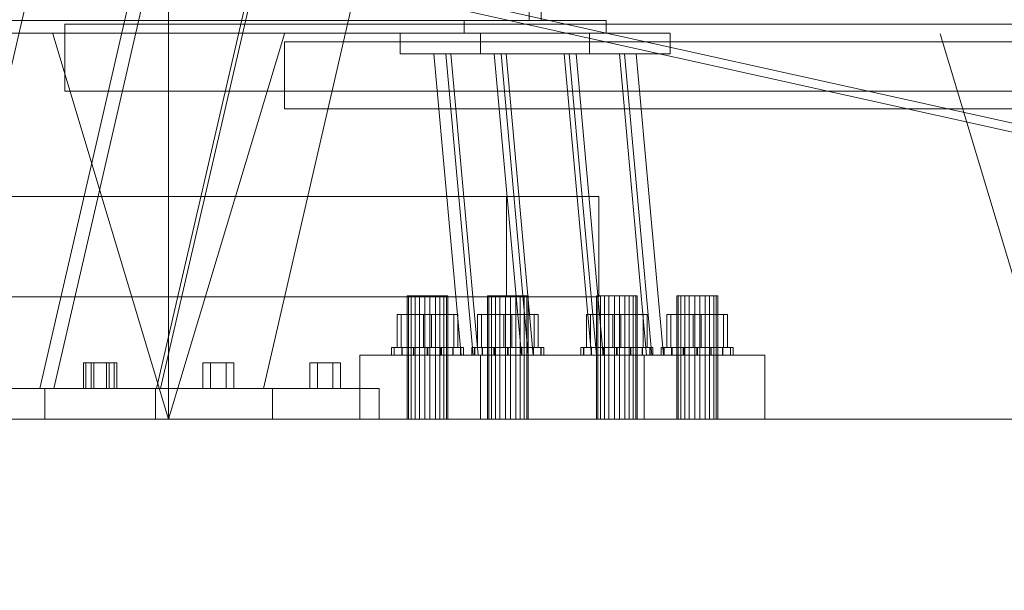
# Model space of a CAD drawing. Header units: millimetres. Extents: x -4738 to 65662, y -68080 to 6847.
# Tile 962 of 1056: x 27092 to 27475, y -67 to 156. Entities that reach past the tile are written whole.
import ezdxf

# ---------------------------------------------------------------- set-up
doc = ezdxf.new("R2010")
doc.units = ezdxf.units.MM
for name, color, linetype, lineweight in [('COTAS_P', 1, 'Continuous', 0), ('lateral_C09', 7, 'Continuous', 0), ('lateral_C10', 7, 'Continuous', 0)]:
    doc.layers.add(name, color=color, linetype=linetype, lineweight=lineweight)
doc.dimstyles.new('R19_100', dxfattribs={"dimtxt": 250, "dimasz": 150, "dimexe": 150, "dimexo": 80, "dimgap": 100, "dimtad": 1, "dimtih": 1, "dimtoh": 1, "dimdsep": 46, "dimcen": 0.09, "dimadec": 0, "dimazin": 0, "dimtfac": 1, "dimtdec": 4, "dimtofl": 0, "dimtmove": 0, "dimatfit": 3, "dimfxl": 1, "dimtolj": 1, "dimtzin": 0, "dimarcsym": 0})

# ---------------------------------------------------------------- blocks, each defined once
blk = doc.blocks.new('DIM_R31_9')
at = {"layer": 'COTAS_P'}
for p, q in [((26750.07, 1241), (27150.07, 1241)), ((27150.07, 1241), (27105.07, 1091)), ((27150.07, 0), (27150.07, 1241)), ((27150.07, 1241), (27195.07, 1091)), ((27150.07, 0), (27105.07, 150)), ((27150.07, 0), (27195.07, 150)), ((26750.07, 0), (27150.07, 0))]:
    blk.add_line(p, q, dxfattribs=at)
blk.add_text('1241 P', height=250, rotation=90, dxfattribs=at).set_placement((27050.07, 620.5))
blk = doc.blocks.new('DIM_R31_30')
at = {"layer": 'COTAS_P'}
for p, q in [((26795.07, 0), (26795.07, -900)), ((28805.07, 0), (28805.07, -900)), ((26795.07, -900), (26945.07, -855)), ((28805.07, -900), (28655.07, -855)), ((26795.07, -900), (28805.07, -900)), ((26795.07, -900), (26945.07, -945)), ((28805.07, -900), (28655.07, -945))]:
    blk.add_line(p, q, dxfattribs=at)
blk.add_text('2010 P', height=250, dxfattribs=at).set_placement((27800.07, -800))
blk = doc.blocks.new('DIM_R31_31')
at = {"layer": 'COTAS_P'}
for p, q in [((26795.07, 1320), (27495.07, 1320)), ((27495.07, 1320), (27450.07, 1170)), ((27495.07, 0), (27495.07, 1320)), ((27495.07, 1320), (27540.07, 1170)), ((27495.07, 0), (27450.07, 150)), ((27495.07, 0), (27540.07, 150)), ((26795.07, 0), (27495.07, 0))]:
    blk.add_line(p, q, dxfattribs=at)
blk.add_text('1320 P', height=250, rotation=90, dxfattribs=at).set_placement((27395.07, 660))
blk = doc.blocks.new('DIM_R31_32')
at = {"layer": 'COTAS_P'}
for p, q in [((112.7, 0), (112.7, -2500)), ((65298.09, 0), (65298.09, -2500)), ((112.7, -2500), (262.7, -2455)), ((65298.09, -2500), (65148.09, -2455)), ((112.7, -2500), (65298.09, -2500)), ((112.7, -2500), (262.7, -2545)), ((65298.09, -2500), (65148.09, -2545))]:
    blk.add_line(p, q, dxfattribs=at)
blk.add_text('65185.39 P', height=250, dxfattribs=at).set_placement((32705.4, -2400))

msp = doc.modelspace()

# ---------------------------------------------------------------- linework, layer by layer
at = {"layer": 'lateral_C09'}
for p, q in [((27225.067, 727.185), (27059.954, 12)), ((27099.954, 12), (27265.067, 727.185)), ((27059.954, 12), (27223.826, 721.808)), ((27099.954, 12), (27263.826, 721.808)), ((27225.067, 530.244), (27105.421, 12)), ((27145.421, 12), (27265.067, 530.244)), ((27105.421, 12), (27223.826, 524.867)), ((27145.421, 12), (27263.826, 524.867)), ((27225.067, 350.376), (27146.947, 12)), ((27186.947, 12), (27265.067, 350.376)), ((27146.947, 12), (27223.826, 344.999)), ((27186.947, 12), (27263.826, 344.999)), ((27109.674, 153.733), (27890.461, 153.733)), ((27109.674, 127.733), (27109.674, 153.733)), ((27195.07, 146.815), (27805.064, 146.815)), ((27195.07, 120.815), (27195.07, 146.815)), ((27109.674, 127.733), (27890.461, 127.733)), ((27195.07, 120.815), (27805.064, 120.815)), ((27119.947, 22), (27116.947, 22)), ((27116.947, 12), (27116.947, 22)), ((27120.954, 22), (27117.954, 22)), ((27117.954, 12), (27117.954, 22)), ((27125.947, 22), (27119.947, 22)), ((27119.947, 12), (27119.947, 22)), ((27126.954, 22), (27120.954, 22)), ((27120.954, 12), (27120.954, 22)), ((27128.947, 22), (27125.947, 22)), ((27125.947, 12), (27125.947, 22)), ((27129.954, 22), (27126.954, 22)), ((27126.954, 12), (27126.954, 22)), ((27128.947, 22), (27128.947, 12)), ((27129.954, 22), (27129.954, 12)), ((27166.421, 22), (27163.421, 22)), ((27163.421, 12), (27163.421, 22)), ((27172.421, 22), (27166.421, 22)), ((27166.421, 12), (27166.421, 22)), ((27175.421, 22), (27172.421, 22)), ((27172.421, 12), (27172.421, 22)), ((27175.421, 22), (27175.421, 12)), ((27207.947, 22), (27204.947, 22)), ((27204.947, 12), (27204.947, 22)), ((27213.947, 22), (27207.947, 22)), ((27207.947, 12), (27207.947, 22)), ((27216.947, 22), (27213.947, 22)), ((27213.947, 12), (27213.947, 22)), ((27216.947, 22), (27216.947, 12)), ((27014.954, 12), (27144.954, 12)), ((27059.954, 12), (27099.954, 12)), ((27060.421, 12), (27190.421, 12)), ((27101.947, 12), (27231.947, 12)), ((27101.947, 12), (27101.947, 0)), ((27105.421, 12), (27145.421, 12)), ((27119.947, 12), (27116.947, 12)), ((27120.954, 12), (27117.954, 12)), ((27125.947, 12), (27119.947, 12)), ((27126.954, 12), (27120.954, 12)), ((27125.947, 12), (27128.947, 12)), ((27126.954, 12), (27129.954, 12)), ((27144.954, 0), (27144.954, 12)), ((27146.947, 12), (27186.947, 12)), ((27166.421, 12), (27163.421, 12)), ((27172.421, 12), (27166.421, 12)), ((27172.421, 12), (27175.421, 12)), ((27190.421, 0), (27190.421, 12)), ((27207.947, 12), (27204.947, 12)), ((27213.947, 12), (27207.947, 12)), ((27213.947, 12), (27216.947, 12)), ((27231.947, 0), (27231.947, 12)), ((27014.954, 0), (27144.954, 0)), ((27060.421, 0), (27190.421, 0)), ((27101.947, 0), (27231.947, 0))]:
    msp.add_line(p, q, dxfattribs=at)
at = {"layer": 'lateral_C10'}
for p, q in [((27290.283, 155.214), (27290.283, 205.214)), ((27294.886, 205.214), (27294.886, 155.214)), ((27774.963, 45.742), (27237.304, 165.266)), ((27790.593, 45.742), (27252.934, 165.266)), ((27264.97, 155.214), (26928.925, 155.214)), ((26954.239, 155.214), (27290.283, 155.214)), ((26958.842, 155.214), (27294.886, 155.214)), ((26984.155, 155.214), (27320.199, 155.214)), ((27264.97, 155.214), (27320.199, 155.214)), ((27264.97, 150.214), (27264.97, 155.214)), ((27294.886, 155.214), (27290.283, 155.214)), ((27320.199, 155.214), (27320.199, 150.214)), ((26928.925, 150.214), (27264.97, 150.214)), ((26984.155, 150.214), (27320.199, 150.214)), ((27271.395, 150.214), (27240.135, 150.214)), ((27240.135, 150.214), (27313.774, 150.214)), ((27240.135, 150.214), (27240.135, 142.214)), ((27320.199, 150.214), (27264.97, 150.214)), ((27345.034, 150.214), (27271.395, 150.214)), ((27271.395, 142.214), (27271.395, 150.214)), ((27313.774, 150.214), (27345.034, 150.214)), ((27313.774, 142.214), (27313.774, 150.214)), ((27345.034, 150.214), (27345.034, 142.214)), ((27313.774, 142.214), (27240.135, 142.214)), ((27240.135, 142.214), (27271.395, 142.214)), ((27276.692, 142.214), (27253.247, 142.214)), ((27253.247, 142.214), (27257.85, 142.214)), ((27253.247, 142.214), (27263.821, 25)), ((27257.85, 142.214), (27281.295, 142.214)), ((27268.424, 25), (27257.85, 142.214)), ((27259.803, 142.214), (27257.85, 142.214)), ((27257.85, 142.214), (27303.874, 142.214)), ((27305.828, 142.214), (27259.803, 142.214)), ((27270.377, 25), (27259.803, 142.214)), ((27271.395, 142.214), (27345.034, 142.214)), ((27281.295, 142.214), (27276.692, 142.214)), ((27287.266, 25), (27276.692, 142.214)), ((27281.295, 142.214), (27279.341, 142.214)), ((27279.341, 142.214), (27325.366, 142.214)), ((27279.341, 142.214), (27289.915, 25)), ((27281.295, 142.214), (27291.869, 25)), ((27327.319, 142.214), (27281.295, 142.214)), ((27327.319, 142.214), (27303.874, 142.214)), ((27303.874, 142.214), (27308.477, 142.214)), ((27303.874, 142.214), (27314.448, 25)), ((27303.874, 142.214), (27305.828, 142.214)), ((27305.828, 142.214), (27316.402, 25)), ((27308.477, 142.214), (27331.922, 142.214)), ((27319.051, 25), (27308.477, 142.214)), ((27345.034, 142.214), (27313.774, 142.214)), ((27325.366, 142.214), (27327.319, 142.214)), ((27335.94, 25), (27325.366, 142.214)), ((27331.922, 142.214), (27327.319, 142.214)), ((27337.893, 25), (27327.319, 142.214)), ((27331.922, 142.214), (27342.496, 25)), ((27281.402, 86.697), (26931.823, 86.697)), ((26967.723, 86.697), (27317.302, 86.697)), ((27317.302, 86.697), (27281.402, 86.697)), ((27281.402, 47.697), (27281.402, 86.697)), ((27317.302, 86.697), (27317.302, 47.697)), ((26931.823, 47.697), (27281.402, 47.697)), ((27317.302, 47.697), (26967.723, 47.697)), ((27243.345, 48), (27242.768, 48)), ((27242.768, 48), (27244.319, 48)), ((27242.768, 0), (27242.768, 48)), ((27245.894, 48), (27243.345, 48)), ((27243.345, 48), (27243.345, 0)), ((27244.319, 48), (27247.583, 48)), ((27244.319, 0), (27244.319, 48)), ((27249.734, 48), (27245.894, 48)), ((27245.894, 0), (27245.894, 48)), ((27247.583, 48), (27251.683, 48)), ((27247.583, 0), (27247.583, 48)), ((27253.835, 48), (27249.734, 48)), ((27249.734, 0), (27249.734, 48)), ((27251.683, 48), (27255.523, 48)), ((27251.683, 0), (27251.683, 48)), ((27257.098, 48), (27253.835, 48)), ((27253.835, 0), (27253.835, 48)), ((27255.523, 48), (27258.073, 48)), ((27255.523, 0), (27255.523, 48)), ((27258.649, 48), (27257.098, 48)), ((27257.098, 0), (27257.098, 48)), ((27258.073, 48), (27258.649, 48)), ((27258.073, 0), (27258.073, 48)), ((27258.649, 0), (27258.649, 48)), ((27274.605, 48), (27274.028, 48)), ((27274.028, 48), (27275.579, 48)), ((27274.028, 0), (27274.028, 48)), ((27277.154, 48), (27274.605, 48)), ((27274.605, 48), (27274.605, 0)), ((27275.579, 48), (27278.843, 48)), ((27275.579, 0), (27275.579, 48)), ((27280.994, 48), (27277.154, 48)), ((27277.154, 0), (27277.154, 48)), ((27278.843, 48), (27282.943, 48)), ((27278.843, 0), (27278.843, 48)), ((27285.095, 48), (27280.994, 48)), ((27280.994, 0), (27280.994, 48)), ((27281.402, 47.697), (27317.302, 47.697)), ((27282.943, 48), (27286.783, 48)), ((27282.943, 0), (27282.943, 48)), ((27288.358, 48), (27285.095, 48)), ((27285.095, 0), (27285.095, 48)), ((27286.783, 48), (27289.333, 48)), ((27286.783, 0), (27286.783, 48)), ((27289.909, 48), (27288.358, 48)), ((27288.358, 0), (27288.358, 48)), ((27289.333, 48), (27289.909, 48)), ((27289.333, 0), (27289.333, 48)), ((27289.909, 0), (27289.909, 48)), ((27316.984, 48), (27316.408, 48)), ((27316.408, 48), (27317.959, 48)), ((27316.408, 0), (27316.408, 48)), ((27319.534, 48), (27316.984, 48)), ((27316.984, 48), (27316.984, 0)), ((27317.959, 48), (27321.222, 48)), ((27317.959, 0), (27317.959, 48)), ((27323.374, 48), (27319.534, 48)), ((27319.534, 0), (27319.534, 48)), ((27321.222, 48), (27325.323, 48)), ((27321.222, 0), (27321.222, 48)), ((27327.474, 48), (27323.374, 48)), ((27323.374, 0), (27323.374, 48)), ((27325.323, 48), (27329.163, 48)), ((27325.323, 0), (27325.323, 48)), ((27330.738, 48), (27327.474, 48)), ((27327.474, 0), (27327.474, 48)), ((27329.163, 48), (27331.712, 48)), ((27329.163, 0), (27329.163, 48)), ((27332.289, 48), (27330.738, 48)), ((27330.738, 0), (27330.738, 48)), ((27331.712, 48), (27332.289, 48)), ((27331.712, 0), (27331.712, 48)), ((27332.289, 0), (27332.289, 48)), ((27348.244, 48), (27347.668, 48)), ((27347.668, 48), (27349.219, 48)), ((27347.668, 0), (27347.668, 48)), ((27350.794, 48), (27348.244, 48)), ((27348.244, 48), (27348.244, 0)), ((27349.219, 48), (27352.482, 48)), ((27349.219, 0), (27349.219, 48)), ((27354.634, 48), (27350.794, 48)), ((27350.794, 0), (27350.794, 48)), ((27352.482, 48), (27356.583, 48)), ((27352.482, 0), (27352.482, 48)), ((27358.734, 48), (27354.634, 48)), ((27354.634, 0), (27354.634, 48)), ((27356.583, 48), (27360.423, 48)), ((27356.583, 0), (27356.583, 48)), ((27361.998, 48), (27358.734, 48)), ((27358.734, 0), (27358.734, 48)), ((27360.423, 48), (27362.972, 48)), ((27360.423, 0), (27360.423, 48)), ((27363.549, 48), (27361.998, 48)), ((27361.998, 0), (27361.998, 48)), ((27362.972, 48), (27363.549, 48)), ((27362.972, 0), (27362.972, 48)), ((27363.549, 0), (27363.549, 48)), ((27238.926, 40.8), (27240.486, 40.8)), ((27249.149, 40.8), (27238.926, 40.8)), ((27238.926, 40.8), (27238.926, 28)), ((27240.486, 40.8), (27252.268, 40.8)), ((27240.486, 28), (27240.486, 40.8)), ((27260.931, 40.8), (27249.149, 40.8)), ((27249.149, 28), (27249.149, 40.8)), ((27252.268, 40.8), (27262.491, 40.8)), ((27252.268, 28), (27252.268, 40.8)), ((27262.491, 40.8), (27260.931, 40.8)), ((27260.931, 28), (27260.931, 40.8)), ((27262.491, 28), (27262.491, 40.8)), ((27270.186, 40.8), (27271.746, 40.8)), ((27280.409, 40.8), (27270.186, 40.8)), ((27270.186, 40.8), (27270.186, 28)), ((27271.746, 40.8), (27283.528, 40.8)), ((27271.746, 28), (27271.746, 40.8)), ((27292.191, 40.8), (27280.409, 40.8)), ((27280.409, 28), (27280.409, 40.8)), ((27283.528, 40.8), (27293.751, 40.8)), ((27283.528, 28), (27283.528, 40.8)), ((27293.751, 40.8), (27292.191, 40.8)), ((27292.191, 28), (27292.191, 40.8)), ((27293.751, 28), (27293.751, 40.8)), ((27312.566, 40.8), (27314.126, 40.8)), ((27322.789, 40.8), (27312.566, 40.8)), ((27312.566, 40.8), (27312.566, 28)), ((27314.126, 40.8), (27325.908, 40.8)), ((27314.126, 28), (27314.126, 40.8)), ((27334.571, 40.8), (27322.789, 40.8)), ((27322.789, 28), (27322.789, 40.8)), ((27325.908, 40.8), (27336.131, 40.8)), ((27325.908, 28), (27325.908, 40.8)), ((27336.131, 40.8), (27334.571, 40.8)), ((27334.571, 28), (27334.571, 40.8)), ((27336.131, 28), (27336.131, 40.8)), ((27343.826, 40.8), (27345.386, 40.8)), ((27354.049, 40.8), (27343.826, 40.8)), ((27343.826, 40.8), (27343.826, 28)), ((27345.386, 40.8), (27357.168, 40.8)), ((27345.386, 28), (27345.386, 40.8)), ((27365.831, 40.8), (27354.049, 40.8)), ((27354.049, 28), (27354.049, 40.8)), ((27357.168, 40.8), (27367.391, 40.8)), ((27357.168, 28), (27357.168, 40.8)), ((27367.391, 40.8), (27365.831, 40.8)), ((27365.831, 28), (27365.831, 40.8)), ((27367.391, 28), (27367.391, 40.8)), ((27237.822, 28), (27236.709, 28)), ((27236.709, 28), (27237.728, 28)), ((27236.709, 25), (27236.709, 28)), ((27237.728, 28), (27240.723, 28)), ((27237.728, 25), (27237.728, 28)), ((27240.896, 28), (27237.822, 28)), ((27237.822, 28), (27237.822, 25)), ((27240.486, 28), (27238.926, 28)), ((27238.926, 28), (27249.149, 28)), ((27252.268, 28), (27240.486, 28)), ((27240.723, 28), (27245.238, 28)), ((27240.723, 25), (27240.723, 28)), ((27245.464, 28), (27240.896, 28)), ((27240.896, 25), (27240.896, 28)), ((27245.238, 28), (27250.586, 28)), ((27245.238, 25), (27245.238, 28)), ((27250.831, 28), (27245.464, 28)), ((27245.464, 25), (27245.464, 28)), ((27249.149, 28), (27260.931, 28)), ((27250.586, 28), (27255.953, 28)), ((27250.586, 25), (27250.586, 28)), ((27256.179, 28), (27250.831, 28)), ((27250.831, 25), (27250.831, 28)), ((27262.491, 28), (27252.268, 28)), ((27255.953, 28), (27260.521, 28)), ((27255.953, 25), (27255.953, 28)), ((27260.694, 28), (27256.179, 28)), ((27256.179, 25), (27256.179, 28)), ((27260.521, 28), (27263.596, 28)), ((27260.521, 25), (27260.521, 28)), ((27263.689, 28), (27260.694, 28)), ((27260.694, 25), (27260.694, 28)), ((27260.931, 28), (27262.491, 28)), ((27263.596, 28), (27264.708, 28)), ((27263.596, 25), (27263.596, 28)), ((27264.708, 28), (27263.689, 28)), ((27263.689, 25), (27263.689, 28)), ((27264.708, 25), (27264.708, 28)), ((27269.082, 28), (27267.969, 28)), ((27267.969, 28), (27268.988, 28)), ((27267.969, 25), (27267.969, 28)), ((27268.988, 28), (27271.983, 28)), ((27268.988, 25), (27268.988, 28)), ((27272.156, 28), (27269.082, 28)), ((27269.082, 28), (27269.082, 25)), ((27271.746, 28), (27270.186, 28)), ((27270.186, 28), (27280.409, 28)), ((27283.528, 28), (27271.746, 28)), ((27271.983, 28), (27276.498, 28)), ((27271.983, 25), (27271.983, 28)), ((27276.724, 28), (27272.156, 28)), ((27272.156, 25), (27272.156, 28)), ((27276.498, 28), (27281.846, 28)), ((27276.498, 25), (27276.498, 28)), ((27282.091, 28), (27276.724, 28)), ((27276.724, 25), (27276.724, 28)), ((27280.409, 28), (27292.191, 28)), ((27281.846, 28), (27287.213, 28)), ((27281.846, 25), (27281.846, 28)), ((27287.439, 28), (27282.091, 28)), ((27282.091, 25), (27282.091, 28)), ((27293.751, 28), (27283.528, 28)), ((27287.213, 28), (27291.781, 28)), ((27287.213, 25), (27287.213, 28)), ((27291.954, 28), (27287.439, 28)), ((27287.439, 25), (27287.439, 28)), ((27291.781, 28), (27294.856, 28)), ((27291.781, 25), (27291.781, 28)), ((27294.949, 28), (27291.954, 28)), ((27291.954, 25), (27291.954, 28)), ((27292.191, 28), (27293.751, 28)), ((27294.856, 28), (27295.968, 28)), ((27294.856, 25), (27294.856, 28)), ((27295.968, 28), (27294.949, 28)), ((27294.949, 25), (27294.949, 28)), ((27295.968, 25), (27295.968, 28)), ((27311.461, 28), (27310.349, 28)), ((27310.349, 28), (27311.368, 28)), ((27310.349, 25), (27310.349, 28)), ((27311.368, 28), (27314.363, 28)), ((27311.368, 25), (27311.368, 28)), ((27314.536, 28), (27311.461, 28)), ((27311.461, 28), (27311.461, 25)), ((27314.126, 28), (27312.566, 28)), ((27312.566, 28), (27322.789, 28)), ((27325.908, 28), (27314.126, 28)), ((27314.363, 28), (27318.878, 28)), ((27314.363, 25), (27314.363, 28)), ((27319.104, 28), (27314.536, 28)), ((27314.536, 25), (27314.536, 28)), ((27318.878, 28), (27324.226, 28)), ((27318.878, 25), (27318.878, 28)), ((27324.471, 28), (27319.104, 28)), ((27319.104, 25), (27319.104, 28)), ((27322.789, 28), (27334.571, 28)), ((27324.226, 28), (27329.593, 28)), ((27324.226, 25), (27324.226, 28)), ((27329.819, 28), (27324.471, 28)), ((27324.471, 25), (27324.471, 28)), ((27336.131, 28), (27325.908, 28)), ((27329.593, 28), (27334.161, 28)), ((27329.593, 25), (27329.593, 28)), ((27334.334, 28), (27329.819, 28)), ((27329.819, 25), (27329.819, 28)), ((27334.161, 28), (27337.235, 28)), ((27334.161, 25), (27334.161, 28)), ((27337.329, 28), (27334.334, 28)), ((27334.334, 25), (27334.334, 28)), ((27334.571, 28), (27336.131, 28)), ((27337.235, 28), (27338.348, 28)), ((27337.235, 25), (27337.235, 28)), ((27338.348, 28), (27337.329, 28)), ((27337.329, 25), (27337.329, 28)), ((27338.348, 25), (27338.348, 28)), ((27342.721, 28), (27341.609, 28)), ((27341.609, 28), (27342.628, 28)), ((27341.609, 25), (27341.609, 28)), ((27342.628, 28), (27345.623, 28)), ((27342.628, 25), (27342.628, 28)), ((27345.796, 28), (27342.721, 28)), ((27342.721, 28), (27342.721, 25)), ((27345.386, 28), (27343.826, 28)), ((27343.826, 28), (27354.049, 28)), ((27357.168, 28), (27345.386, 28)), ((27345.623, 28), (27350.138, 28)), ((27345.623, 25), (27345.623, 28)), ((27350.364, 28), (27345.796, 28)), ((27345.796, 25), (27345.796, 28)), ((27350.138, 28), (27355.486, 28)), ((27350.138, 25), (27350.138, 28)), ((27355.731, 28), (27350.364, 28)), ((27350.364, 25), (27350.364, 28)), ((27354.049, 28), (27365.831, 28)), ((27355.486, 28), (27360.853, 28)), ((27355.486, 25), (27355.486, 28)), ((27361.079, 28), (27355.731, 28)), ((27355.731, 25), (27355.731, 28)), ((27367.391, 28), (27357.168, 28)), ((27360.853, 28), (27365.421, 28)), ((27360.853, 25), (27360.853, 28)), ((27365.594, 28), (27361.079, 28)), ((27361.079, 25), (27361.079, 28)), ((27365.421, 28), (27368.495, 28)), ((27365.421, 25), (27365.421, 28)), ((27368.589, 28), (27365.594, 28)), ((27365.594, 25), (27365.594, 28)), ((27365.831, 28), (27367.391, 28)), ((27368.495, 28), (27369.608, 28)), ((27368.495, 25), (27368.495, 28)), ((27369.608, 28), (27368.589, 28)), ((27368.589, 25), (27368.589, 28)), ((27369.608, 25), (27369.608, 28)), ((27271.374, 25), (27224.484, 25)), ((27224.484, 25), (27334.943, 25)), ((27224.484, 25), (27224.484, 0)), ((27237.728, 25), (27236.709, 25)), ((27236.709, 25), (27237.822, 25)), ((27240.723, 25), (27237.728, 25)), ((27237.822, 25), (27240.896, 25)), ((27245.238, 25), (27240.723, 25)), ((27240.896, 25), (27245.464, 25)), ((27250.586, 25), (27245.238, 25)), ((27245.464, 25), (27250.831, 25)), ((27255.953, 25), (27250.586, 25)), ((27250.831, 25), (27256.179, 25)), ((27260.521, 25), (27255.953, 25)), ((27256.179, 25), (27260.694, 25)), ((27263.596, 25), (27260.521, 25)), ((27260.694, 25), (27263.689, 25)), ((27264.708, 25), (27263.596, 25)), ((27263.689, 25), (27264.708, 25)), ((27268.424, 25), (27263.821, 25)), ((27263.821, 25), (27287.266, 25)), ((27268.988, 25), (27267.969, 25)), ((27267.969, 25), (27269.082, 25)), ((27291.869, 25), (27268.424, 25)), ((27314.448, 25), (27268.424, 25)), ((27268.424, 25), (27270.377, 25)), ((27271.983, 25), (27268.988, 25)), ((27269.082, 25), (27272.156, 25)), ((27270.377, 25), (27316.402, 25)), ((27381.833, 25), (27271.374, 25)), ((27271.374, 0), (27271.374, 25)), ((27276.498, 25), (27271.983, 25)), ((27272.156, 25), (27276.724, 25)), ((27281.846, 25), (27276.498, 25)), ((27276.724, 25), (27282.091, 25)), ((27287.213, 25), (27281.846, 25)), ((27282.091, 25), (27287.439, 25)), ((27291.781, 25), (27287.213, 25)), ((27287.266, 25), (27291.869, 25)), ((27287.439, 25), (27291.954, 25)), ((27335.94, 25), (27289.915, 25)), ((27289.915, 25), (27291.869, 25)), ((27294.856, 25), (27291.781, 25)), ((27291.869, 25), (27337.893, 25)), ((27291.954, 25), (27294.949, 25)), ((27295.968, 25), (27294.856, 25)), ((27294.949, 25), (27295.968, 25)), ((27311.368, 25), (27310.349, 25)), ((27310.349, 25), (27311.461, 25)), ((27314.363, 25), (27311.368, 25)), ((27311.461, 25), (27314.536, 25)), ((27318.878, 25), (27314.363, 25)), ((27319.051, 25), (27314.448, 25)), ((27314.448, 25), (27337.893, 25)), ((27316.402, 25), (27314.448, 25)), ((27314.536, 25), (27319.104, 25)), ((27324.226, 25), (27318.878, 25)), ((27342.496, 25), (27319.051, 25)), ((27319.104, 25), (27324.471, 25)), ((27329.593, 25), (27324.226, 25)), ((27324.471, 25), (27329.819, 25)), ((27334.161, 25), (27329.593, 25)), ((27329.819, 25), (27334.334, 25)), ((27337.235, 25), (27334.161, 25)), ((27334.334, 25), (27337.329, 25)), ((27334.943, 25), (27381.833, 25)), ((27334.943, 0), (27334.943, 25)), ((27337.893, 25), (27335.94, 25)), ((27338.348, 25), (27337.235, 25)), ((27337.329, 25), (27338.348, 25)), ((27337.893, 25), (27342.496, 25)), ((27342.628, 25), (27341.609, 25)), ((27341.609, 25), (27342.721, 25)), ((27345.623, 25), (27342.628, 25)), ((27342.721, 25), (27345.796, 25)), ((27350.138, 25), (27345.623, 25)), ((27345.796, 25), (27350.364, 25)), ((27355.486, 25), (27350.138, 25)), ((27350.364, 25), (27355.731, 25)), ((27360.853, 25), (27355.486, 25)), ((27355.731, 25), (27361.079, 25)), ((27365.421, 25), (27360.853, 25)), ((27361.079, 25), (27365.594, 25)), ((27368.495, 25), (27365.421, 25)), ((27365.594, 25), (27368.589, 25)), ((27369.608, 25), (27368.495, 25)), ((27368.589, 25), (27369.608, 25)), ((27381.833, 25), (27381.833, 0)), ((27334.943, 0), (27224.484, 0)), ((27224.484, 0), (27271.374, 0)), ((27244.319, 0), (27242.768, 0)), ((27242.768, 0), (27243.345, 0)), ((27243.345, 0), (27245.894, 0)), ((27247.583, 0), (27244.319, 0)), ((27245.894, 0), (27249.734, 0)), ((27251.683, 0), (27247.583, 0)), ((27249.734, 0), (27253.835, 0)), ((27255.523, 0), (27251.683, 0)), ((27253.835, 0), (27257.098, 0)), ((27258.073, 0), (27255.523, 0)), ((27257.098, 0), (27258.649, 0)), ((27258.649, 0), (27258.073, 0)), ((27271.374, 0), (27381.833, 0)), ((27275.579, 0), (27274.028, 0)), ((27274.028, 0), (27274.605, 0)), ((27274.605, 0), (27277.154, 0)), ((27278.843, 0), (27275.579, 0)), ((27277.154, 0), (27280.994, 0)), ((27282.943, 0), (27278.843, 0)), ((27280.994, 0), (27285.095, 0)), ((27286.783, 0), (27282.943, 0)), ((27285.095, 0), (27288.358, 0)), ((27289.333, 0), (27286.783, 0)), ((27288.358, 0), (27289.909, 0)), ((27289.909, 0), (27289.333, 0)), ((27317.959, 0), (27316.408, 0)), ((27316.408, 0), (27316.984, 0)), ((27316.984, 0), (27319.534, 0)), ((27321.222, 0), (27317.959, 0)), ((27319.534, 0), (27323.374, 0)), ((27325.323, 0), (27321.222, 0)), ((27323.374, 0), (27327.474, 0)), ((27329.163, 0), (27325.323, 0)), ((27327.474, 0), (27330.738, 0)), ((27331.712, 0), (27329.163, 0)), ((27330.738, 0), (27332.289, 0)), ((27332.289, 0), (27331.712, 0)), ((27381.833, 0), (27334.943, 0)), ((27349.219, 0), (27347.668, 0)), ((27347.668, 0), (27348.244, 0)), ((27348.244, 0), (27350.794, 0)), ((27352.482, 0), (27349.219, 0)), ((27350.794, 0), (27354.634, 0)), ((27356.583, 0), (27352.482, 0)), ((27354.634, 0), (27358.734, 0)), ((27360.423, 0), (27356.583, 0)), ((27358.734, 0), (27361.998, 0)), ((27362.972, 0), (27360.423, 0)), ((27361.998, 0), (27363.549, 0)), ((27363.549, 0), (27362.972, 0))]:
    msp.add_line(p, q, dxfattribs=at)

# ---------------------------------------------------------------- dimensions: what is measured, and where the dimension line sits
at = {"layer": 'COTAS_P'}
for p1, p2, distance, picture, middle in [((26795.067, 0), (26795.067, 1320), -700, 'DIM_R31_31', (27495.067, 660)), ((26750.067, 0), (26750.067, 1241), -400, 'DIM_R31_9', (27150.067, 620.5)), ((112.7, 0), (65298.0949, 0), -2500, 'DIM_R31_32', (32705.3975, -2500)), ((26795.067, 0), (28805.067, 0), -900, 'DIM_R31_30', (27800.067, -900))]:
    dim = msp.add_aligned_dim(p1=p1, p2=p2, distance=distance, text='<> P', dimstyle='R19_100', dxfattribs=at)
    dim.commit()
    dim.dimension.update_dxf_attribs({"geometry": picture, "text_midpoint": middle})

doc.saveas('drawing.dxf')
